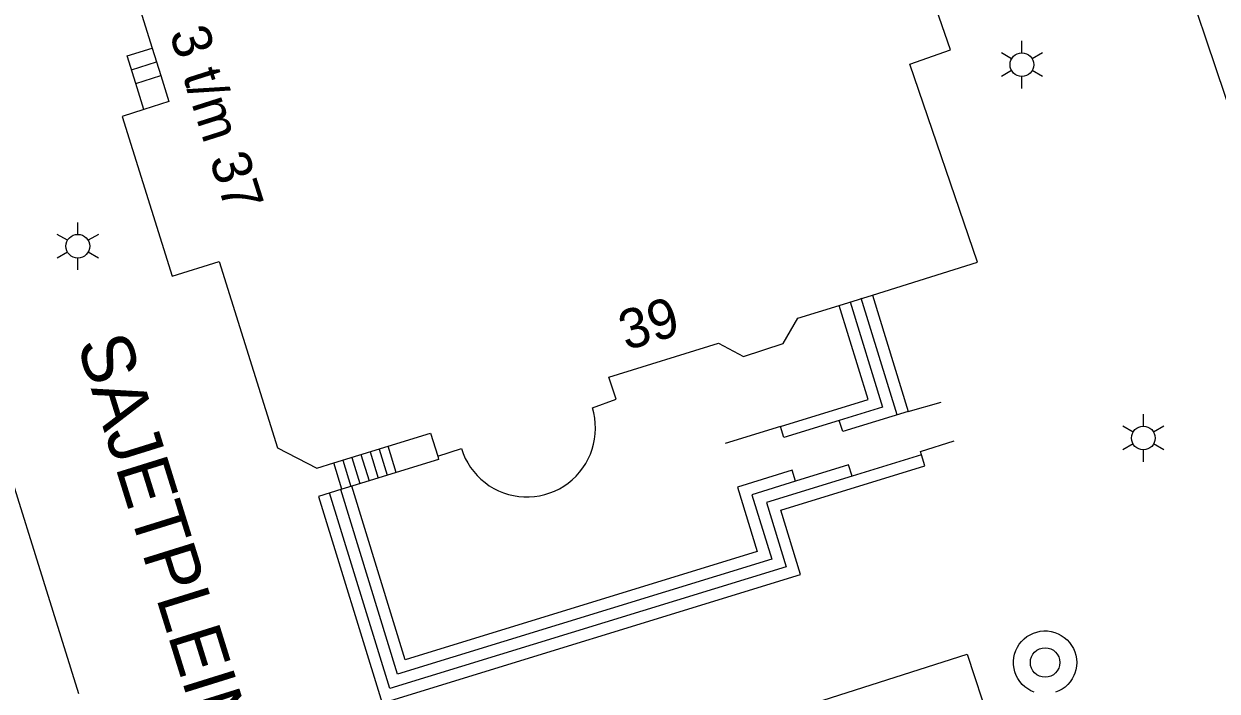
# Model space of a CAD drawing. Extents: x 122462 to 123306, y 485548 to 486417.
# Drawn here: x 122737.17 to 122782.47, y 485976.7 to 486002.03 of the extents above; entities that cross this region are included whole.
import ezdxf

# ---------------------------------------------------------------- set-up
doc = ezdxf.new("R2010")
doc.units = 0
for name, color, linetype in [('Level 1', 7, 'Continuous'), ('Level 17', 7, 'Continuous'), ('Level 22', 7, 'Continuous'), ('Level 30', 7, 'Continuous'), ('Level 31', 7, 'Continuous'), ('Level 33', 7, 'Continuous'), ('Level 50', 7, 'Continuous'), ('Level 53', 7, 'Continuous'), ('Level 58', 7, 'Continuous'), ('Level 59', 7, 'Continuous')]:
    doc.layers.add(name, color=color, linetype=linetype)

msp = doc.modelspace()

# ---------------------------------------------------------------- linework, layer by layer
at = {"layer": 'Level 1'}
for p, q in [((122742.047, 486001.11), (122742.374, 486000.064)), ((122768.123, 485991.344), (122769.382, 485991.735)), ((122748.937, 485985.362), (122751.002, 485985.998))]:
    msp.add_line(p, q, dxfattribs=at)
for points in [[(122769.382, 485991.735), (122773.379, 485992.979), (122770.801, 486000.495), (122772.347, 486001.049), (122768.48, 486012.214), (122766.934, 486011.66), (122765.489, 486015.809), (122762.16, 486015.37), (122762.111, 486015.511), (122758.815, 486014.935)], [(122787.249, 485986.219), (122784.617, 485994.164), (122784.519, 485994.13), (122781.37, 486003.489), (122781.464, 486003.523), (122780.204, 486007.34), (122779.88, 486007.229), (122778.84, 486010.312)], [(122741.239, 486007.623), (122740.478, 486006.134), (122742.047, 486001.11)], [(122742.374, 486000.064), (122742.678, 485999.087), (122741.727, 485998.784)], [(122741.727, 485998.784), (122740.902, 485998.519), (122742.798, 485992.458), (122744.591, 485993.01), (122746.797, 485985.94), (122748.292, 485985.163), (122748.937, 485985.362)], [(122752.882, 485985.619), (122753.781, 485985.909), (122753.847, 485985.721), (122753.928, 485985.538), (122754.022, 485985.362), (122754.13, 485985.194), (122754.25, 485985.034), (122754.382, 485984.884), (122754.525, 485984.745), (122754.678, 485984.617), (122754.84, 485984.501), (122755.011, 485984.398), (122755.19, 485984.309), (122755.375, 485984.233), (122755.565, 485984.172), (122755.759, 485984.125), (122755.956, 485984.094), (122756.155, 485984.077), (122756.355, 485984.076), (122756.554, 485984.091), (122756.751, 485984.12), (122756.946, 485984.165), (122757.137, 485984.224), (122757.322, 485984.298), (122757.501, 485984.385), (122757.674, 485984.487), (122757.837, 485984.601), (122757.992, 485984.727), (122758.136, 485984.865), (122758.27, 485985.013), (122758.392, 485985.172), (122758.501, 485985.339), (122758.597, 485985.514), (122758.679, 485985.696), (122758.747, 485985.883), (122758.801, 485986.076), (122758.84, 485986.271), (122758.863, 485986.47), (122758.872, 485986.669), (122758.865, 485986.869), (122758.843, 485987.067), (122758.805, 485987.263), (122758.753, 485987.456), (122759.656, 485987.782), (122759.373, 485988.621), (122763.536, 485989.916), (122764.489, 485989.41), (122765.991, 485989.903), (122766.559, 485990.857), (122768.123, 485991.344)], [(122733.475, 485990.149), (122733.73, 485990.221), (122733.739, 485990.192), (122734.831, 485990.479), (122735.166, 485989.288), (122735.272, 485989.314), (122739.244, 485976.609)], [(122751.002, 485985.998), (122752.614, 485986.495), (122752.882, 485985.619)]]:
    msp.add_lwpolyline(points, dxfattribs=at)
at = {"layer": 'Level 17'}
msp.add_lwpolyline([(122775.529, 485976.661), (122775.402, 485976.716), (122775.283, 485976.785), (122775.172, 485976.866), (122775.072, 485976.96), (122774.982, 485977.065), (122774.906, 485977.18), (122774.843, 485977.302), (122774.794, 485977.431), (122774.761, 485977.565), (122774.743, 485977.701), (122774.74, 485977.839), (122774.754, 485977.976), (122774.783, 485978.111), (122774.828, 485978.241), (122774.887, 485978.366), (122774.96, 485978.482), (122775.046, 485978.59), (122775.143, 485978.687), (122775.252, 485978.773), (122775.369, 485978.845), (122775.494, 485978.903), (122775.624, 485978.947), (122775.759, 485978.976), (122775.896, 485978.989), (122776.034, 485978.986), (122776.17, 485978.967), (122776.304, 485978.933), (122776.432, 485978.884), (122776.555, 485978.82), (122776.669, 485978.743), (122776.773, 485978.653), (122776.867, 485978.552), (122776.948, 485978.44), (122777.016, 485978.321), (122777.07, 485978.194), (122777.108, 485978.062), (122777.132, 485977.926), (122777.14, 485977.788), (122777.132, 485977.651), (122777.108, 485977.515), (122777.069, 485977.383), (122777.032, 485977.292), (122776.968, 485977.17), (122776.89, 485977.056), (122776.8, 485976.952), (122776.698, 485976.859), (122776.587, 485976.778), (122776.467, 485976.711), (122776.34, 485976.658)], dxfattribs=at)
at = {"layer": 'Level 22'}
msp.add_lwpolyline([(122767.513, 485976.36), (122772.987, 485978.112), (122773.834, 485975.529)], dxfattribs=at)
at = {"layer": 'Level 30'}
for p, q in [((122741.42, 485999.766), (122742.374, 486000.064)), ((122741.727, 485998.784), (122741.42, 485999.766)), ((122751.308, 485985.002), (122751.002, 485985.998))]:
    msp.add_line(p, q, dxfattribs=at)
msp.add_lwpolyline([(122752.882, 485985.619), (122752.913, 485985.496), (122751.308, 485985.002)], dxfattribs=at)
at = {"layer": 'Level 31'}
for p, q in [((122749.242, 485984.368), (122748.937, 485985.362)), ((122751.308, 485985.002), (122749.619, 485984.484)), ((122749.619, 485984.484), (122749.242, 485984.368))]:
    msp.add_line(p, q, dxfattribs=at)
for points in [[(122741.42, 485999.766), (122741.093, 486000.812), (122742.047, 486001.11)], [(122769.382, 485991.735), (122770.741, 485987.313), (122768.256, 485986.551), (122768.127, 485986.972), (122766.027, 485986.327), (122765.898, 485986.747), (122769.221, 485987.768), (122768.123, 485991.344)], [(122749.242, 485984.368), (122748.357, 485984.095), (122750.77, 485976.243), (122766.661, 485981.126), (122765.908, 485983.575), (122771.373, 485985.255), (122771.244, 485985.676), (122768.61, 485984.866), (122768.48, 485985.287), (122766.467, 485984.668), (122766.338, 485985.088), (122764.259, 485984.449), (122765.011, 485982.004), (122751.643, 485977.896), (122749.619, 485984.484)]]:
    msp.add_lwpolyline(points, dxfattribs=at)
at = {"layer": 'Level 33'}
for p, q in [((122741.256, 486000.289), (122742.21, 486000.587)), ((122770.322, 485987.185), (122768.961, 485991.614)), ((122770.741, 485987.313), (122772, 485987.67)), ((122765.898, 485986.747), (122763.79, 485986.1)), ((122750.658, 485985.892), (122750.963, 485984.897)), ((122749.282, 485985.468), (122749.587, 485984.474)), ((122749.626, 485985.574), (122749.931, 485984.58)), ((122749.97, 485985.68), (122750.275, 485984.685)), ((122750.314, 485985.786), (122750.619, 485984.791))]:
    msp.add_line(p, q, dxfattribs=at)
for points in [[(122768.541, 485991.484), (122769.771, 485987.477), (122768.127, 485986.972)], [(122771.244, 485985.676), (122771.205, 485985.803), (122772.489, 485986.198)], [(122768.61, 485984.866), (122765.36, 485983.867), (122766.112, 485981.422), (122751.061, 485976.797), (122748.778, 485984.225)], [(122766.467, 485984.668), (122764.809, 485984.158), (122765.561, 485981.713), (122751.352, 485977.347), (122749.199, 485984.355)]]:
    msp.add_lwpolyline(points, dxfattribs=at)
at = {"layer": 'Level 50'}
for p, q in [((122775.06, 486000.929), (122775.06, 486001.379)), ((122774.67, 486000.704), (122774.28, 486000.929)), ((122775.839, 486000.929), (122775.449, 486000.704)), ((122774.67, 486000.254), (122774.28, 486000.029)), ((122775.06, 485999.579), (122775.06, 486000.029)), ((122775.839, 486000.029), (122775.449, 486000.254)), ((122739.22, 485994.039), (122739.22, 485994.489)), ((122738.83, 485993.814), (122738.44, 485994.039)), ((122739.999, 485994.039), (122739.609, 485993.814)), ((122738.83, 485993.364), (122738.44, 485993.139)), ((122739.22, 485992.689), (122739.22, 485993.139)), ((122739.999, 485993.139), (122739.609, 485993.364)), ((122779.67, 485986.759), (122779.67, 485987.209)), ((122779.28, 485986.534), (122778.89, 485986.759)), ((122780.449, 485986.759), (122780.059, 485986.534)), ((122779.28, 485986.084), (122778.89, 485985.859)), ((122779.67, 485985.409), (122779.67, 485985.859)), ((122780.449, 485985.859), (122780.059, 485986.084))]:
    msp.add_line(p, q, dxfattribs=at)
for centre in [(122775.06, 486000.479), (122739.22, 485993.589), (122779.67, 485986.309)]:
    msp.add_circle(centre, 0.45, dxfattribs=at)
at = {"layer": 'Level 53'}
msp.add_circle((122775.94, 485977.79), 0.56, dxfattribs=at)

# ---------------------------------------------------------------- texts
at = {"layer": 'Level 58'}
for s, rotation, p in [('3 t/m 37', 287.6383, (122742.683, 486001.68)), ('39', 16.9325, (122760.037, 485989.621))]:
    msp.add_text(s, height=1.5, rotation=rotation, dxfattribs=at).set_placement(p)
at = {"layer": 'Level 59'}
msp.add_text('SAJETPLEIN', height=2, rotation=287.3079, dxfattribs=at).set_placement((122739.176, 485989.899))

doc.saveas('drawing.dxf')
